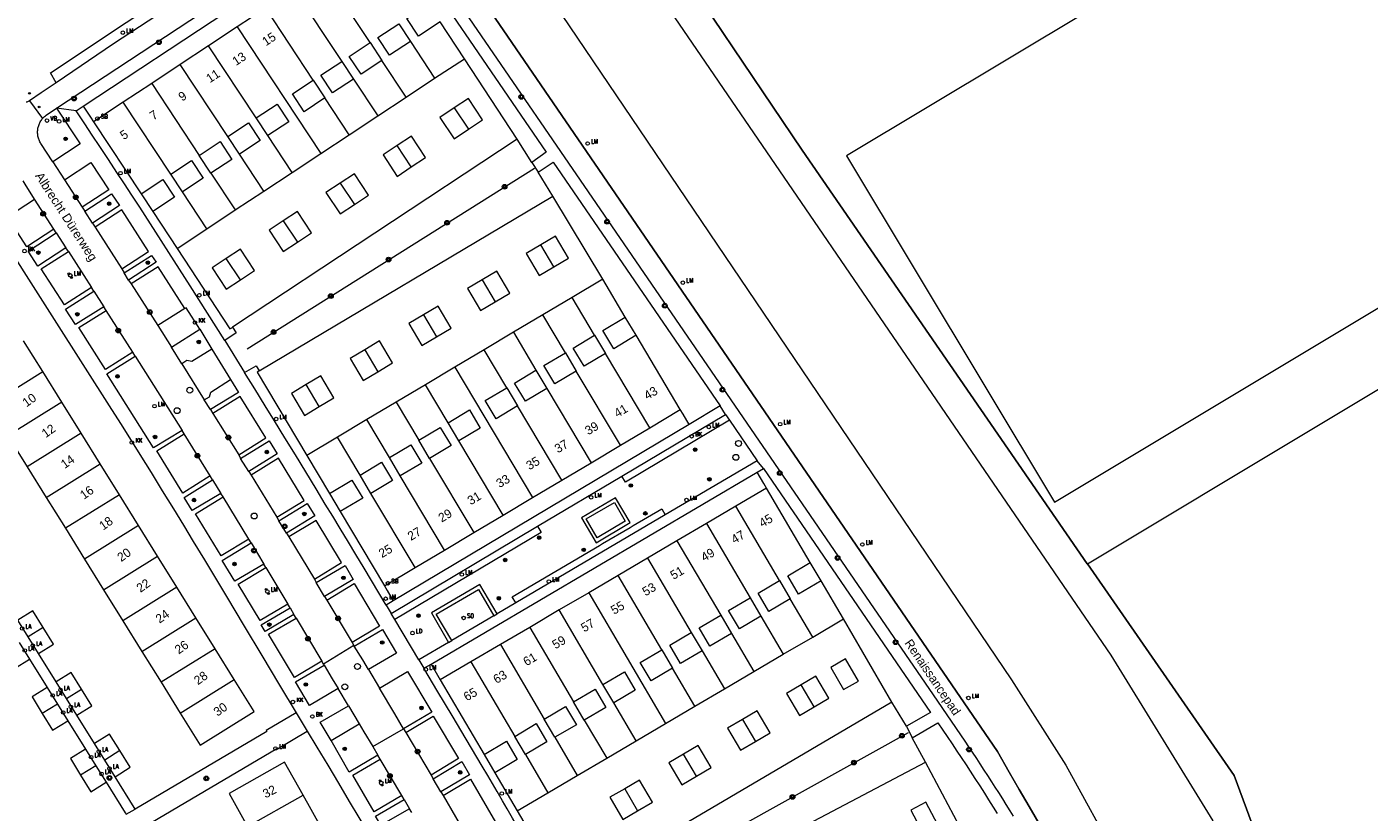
# Model space of a CAD drawing. Header units: metres. Extents: x 138165 to 154469, y 480134 to 494189.
# Tile 635 of 656: x 147086 to 147275, y 487132 to 487242. Entities that reach past the tile are written whole.
import ezdxf

# ---------------------------------------------------------------- set-up
doc = ezdxf.new("R2010")
doc.units = ezdxf.units.M
doc.header["$LTSCALE"] = 0.001
doc.header["$MEASUREMENT"] = 0
for name, color, linetype, lineweight in [('Level 5', 7, 'Continuous', 0), ('TOP-L-terrein schutting raster hek leuning', 7, 'Continuous', 0), ('TOP-L-topo objecten punt', 7, 'Continuous', 0), ('TOP-L-topo objecten vlak', 7, 'Continuous', 0), ('TOP-L-verharding molgoot', 7, 'Continuous', 0), ('TOP-T-topo huisnummering naamgeving', 7, 'Continuous', 0)]:
    doc.layers.add(name, color=color, linetype=linetype, lineweight=lineweight)
doc.styles.add('Style-Arial', font='arial.ttf')
doc.styles.add('Style-INTL_ISO', font='INTL_ISO.shx')
doc.styles.add('Style-STANDARD', font='STANDARD.shx')

# ---------------------------------------------------------------- blocks, each defined once
blk = doc.blocks.new('16')
at = {"layer": 'TOP-L-topo objecten punt', "color": 7, "linetype": 'Continuous', "lineweight": 0}
blk.add_circle((0, 0), 0.025, dxfattribs=at)
at = {"layer": 'TOP-L-topo objecten punt', "color": 7, "linetype": 'Continuous', "lineweight": 0, "style": 'Style-STANDARD'}
blk.add_text('LM', height=0.06, dxfattribs=at).set_placement((0.0483, 0))
blk = doc.blocks.new('24')
at = {"layer": 'TOP-L-topo objecten punt', "color": 7, "linetype": 'Continuous', "lineweight": 0}
for radius in [0.025, 0.0182, 0.0115, 0.005]:
    blk.add_circle((0, 0), radius, dxfattribs=at)
blk = doc.blocks.new('40')
at = {"layer": 'TOP-L-topo objecten punt', "color": 7, "linetype": 'Continuous', "lineweight": 0}
blk.add_circle((0, 0), 0.025, dxfattribs=at)
at = {"layer": 'TOP-L-topo objecten punt', "color": 7, "linetype": 'Continuous', "lineweight": 0, "style": 'Style-STANDARD'}
blk.add_text('LA', height=0.06, dxfattribs=at).set_placement((0.048, 0))
blk = doc.blocks.new('129')
at = {"layer": 'TOP-L-topo objecten punt', "color": 7, "linetype": 'Continuous', "lineweight": 0}
blk.add_circle((0, 0), 0.025, dxfattribs=at)
at = {"layer": 'TOP-L-topo objecten punt', "color": 7, "linetype": 'Continuous', "lineweight": 0, "style": 'Style-STANDARD'}
blk.add_text('SO', height=0.06, dxfattribs=at).set_placement((0.0483, 0))
blk = doc.blocks.new('39')
at = {"layer": 'TOP-L-topo objecten punt', "color": 7, "linetype": 'Continuous', "lineweight": 0}
for p, q in [((0.0175, 0.0175), (-0.0175, 0.0175)), ((-0.0175, 0.0175), (-0.0175, -0.0175)), ((0.0175, 0.0175), (0.0175, -0.0175)), ((0.0175, -0.0175), (-0.0175, -0.0175))]:
    blk.add_line(p, q, dxfattribs=at)
blk.add_circle((0, 0), 0.0332, dxfattribs=at)
blk = doc.blocks.new('*U13')
at = {"layer": 'Level 5', "color": 7, "linetype": 'Continuous', "lineweight": 0}
blk.add_circle((0, 0), 0.0415, dxfattribs=at)
blk = doc.blocks.new('150')
at = {"layer": 'Level 5', "color": 7, "linetype": 'Continuous', "lineweight": 0}
blk.add_blockref('*U13', (0, 0), dxfattribs=at)
blk = doc.blocks.new('121')
at = {"layer": 'TOP-L-topo objecten punt', "color": 7, "linetype": 'Continuous', "lineweight": 0}
blk.add_circle((0, 0), 0.025, dxfattribs=at)
at = {"layer": 'TOP-L-topo objecten punt', "color": 7, "linetype": 'Continuous', "lineweight": 0, "style": 'Style-STANDARD'}
blk.add_text('LD', height=0.06, dxfattribs=at).set_placement((0.0483, 0))
blk = doc.blocks.new('72')
at = {"layer": 'TOP-L-topo objecten punt', "color": 7, "linetype": 'Continuous', "lineweight": 0}
blk.add_circle((0, 0), 0.025, dxfattribs=at)
at = {"layer": 'TOP-L-topo objecten punt', "color": 7, "linetype": 'Continuous', "lineweight": 0, "style": 'Style-STANDARD'}
blk.add_text('BK', height=0.06, dxfattribs=at).set_placement((0.0483, 0))
blk = doc.blocks.new('10')
at = {"layer": 'TOP-L-topo objecten punt', "linetype": 'Continuous', "lineweight": 0}
blk.add_circle((0, 0), 0.0125, dxfattribs=at)
blk = doc.blocks.new('119')
at = {"layer": 'TOP-L-topo objecten punt', "color": 7, "linetype": 'Continuous', "lineweight": 0}
blk.add_circle((0, 0), 0.025, dxfattribs=at)
at = {"layer": 'TOP-L-topo objecten punt', "color": 7, "linetype": 'Continuous', "lineweight": 0, "style": 'Style-STANDARD'}
blk.add_text('KK', height=0.06, dxfattribs=at).set_placement((0.0483, 0))
blk = doc.blocks.new('14')
at = {"layer": 'TOP-L-topo objecten punt', "color": 7, "linetype": 'Continuous', "lineweight": 0}
blk.add_circle((0, 0), 0.025, dxfattribs=at)
at = {"layer": 'TOP-L-topo objecten punt', "color": 7, "linetype": 'Continuous', "lineweight": 0, "style": 'Style-STANDARD'}
blk.add_text('VB', height=0.06, dxfattribs=at).set_placement((0.0483, 0))
blk = doc.blocks.new('175')
at = {"layer": 'TOP-L-topo objecten punt', "color": 7, "linetype": 'Continuous', "lineweight": 0}
blk.add_circle((0, 0), 0.025, dxfattribs=at)
at = {"layer": 'TOP-L-topo objecten punt', "color": 7, "linetype": 'Continuous', "lineweight": 0, "style": 'Style-STANDARD'}
blk.add_text('SB', height=0.06, dxfattribs=at).set_placement((0.0483, 0))

msp = doc.modelspace()

# ---------------------------------------------------------------- linework, layer by layer
at = {"layer": 'TOP-L-terrein schutting raster hek leuning', "flags": 128}
for points in [[(147235.49, 487166.89), (147235.46, 487166.87), (147195.36, 487225.02), (147162, 487274.56), (147307.69, 487362.02), (147327.24, 487329.45)], [(147235.49, 487166.89), (147298.84, 487204.9), (147299.82, 487205.49), (147303.05, 487207.43), (147320.65, 487217.99), (147339.67, 487229.4)], [(147339.67, 487229.4), (147343.45, 487222.11), (147365.18, 487180.2), (147376.74, 487141), (147368.6, 487138.5), (147361.7, 487136.31), (147349.64, 487132.69), (147347.96, 487132.18), (147341.01, 487130.07), (147338.32, 487129.27), (147330.38, 487126.9), (147325.52, 487125.36), (147314.39, 487122.01), (147309.48, 487120.55), (147267.03, 487107.58), (147256.14, 487137.14), (147235.49, 487166.89)]]:
    msp.add_lwpolyline(points, dxfattribs=at)
at = {"layer": 'TOP-L-topo objecten vlak', "flags": 128}
for points in [[(147111.15, 487319.76), (147118.3, 487307.26), (147148.5, 487263.41), (147224.8, 487150.59), (147232.44, 487138.56), (147239.83, 487125.16), (147252.3, 487130.21), (147253.15, 487130.76), (147238.84, 487154.03), (147159.74, 487269.66), (147121.26, 487325.9), (147120.96, 487326.34)], [(147103.08, 487318.05), (147103.37, 487317.59), (147103.2, 487317.46), (147113.06, 487303.06), (147112.81, 487302.91), (147112.12, 487302.45), (147120.2, 487290.52), (147141.69, 487258.97), (147222.84, 487140.49), (147224.51, 487137.59), (147225.91, 487135.17), (147227.3, 487132.76), (147228.97, 487129.86), (147230.64, 487126.95), (147232.02, 487124.53), (147233.69, 487121.63), (147234.52, 487120.16), (147235.2, 487118.97)], [(147309.28, 487288.85), (147280.77, 487271.74), (147201.62, 487224.25), (147230.85, 487175.55), (147338.51, 487240.15), (147326.93, 487259.44), (147326.5, 487259.18), (147322.45, 487265.93), (147322.55, 487266), (147322.5, 487266.08), (147324.45, 487267.26), (147324.38, 487267.38), (147323.61, 487266.92), (147321.71, 487270.07), (147320.86, 487269.56), (147309.28, 487288.85)], [(147162, 487274.56), (147195.36, 487225.02), (147235.46, 487166.87), (147235.49, 487166.89)], [(147090.46, 487234.51), (147089.7, 487235.93), (147132.26, 487264.29)], [(147133.33, 487262.71), (147132.7, 487262.42), (147128.58, 487259.68), (147098.52, 487239.97), (147090.46, 487234.51)], [(147090.51, 487230.93), (147134.86, 487260.15), (147134.95, 487260.2), (147135.04, 487260.25), (147135.06, 487260.26)], [(147094.27, 487231.23), (147134.68, 487257.9)], [(147136.08, 487258.83), (147159.39, 487224.76), (147157.38, 487223.3)], [(147228.97, 487129.86), (147227.3, 487132.76), (147225.91, 487135.17), (147224.51, 487137.59), (147222.84, 487140.49), (147141.69, 487258.97)], [(147139.1, 487257.43), (147213.78, 487148.48), (147218.25, 487141.96), (147218.78, 487141.17), (147219.28, 487140.41), (147219.87, 487139.53), (147220.36, 487138.78), (147220.94, 487137.89), (147221.43, 487137.14), (147222, 487136.25), (147222.49, 487135.48), (147222.98, 487134.72), (147223.54, 487133.83), (147224.02, 487133.06), (147224.57, 487132.16), (147225.05, 487131.39)], [(147134.64, 487240.17), (147127.95, 487250.29)], [(147123.94, 487247.65), (147130.63, 487237.52)], [(147119.94, 487245.01), (147115.93, 487242.36)], [(147126.62, 487234.88), (147119.94, 487245.01)], [(147144.47, 487243.08), (147141.41, 487241.06), (147139.77, 487243.55), (147142.82, 487245.57)], [(147140.29, 487240.32), (147137.35, 487238.39), (147135.71, 487240.88), (147138.64, 487242.81)], [(147138.64, 487242.81), (147140.29, 487240.32)], [(147147.89, 487237.89), (147144.47, 487243.08)], [(147115.93, 487242.36), (147111.92, 487239.72)], [(147115.93, 487242.36), (147127.68, 487224.56)], [(147111.92, 487239.72), (147107.92, 487237.08)], [(147118.61, 487229.59), (147111.92, 487239.72)], [(147136.28, 487237.67), (147133.35, 487235.74), (147131.7, 487238.23), (147134.64, 487240.17)], [(147134.64, 487240.17), (147136.28, 487237.67)], [(147140.29, 487240.32), (147143.7, 487235.14)], [(147132.27, 487235.03), (147129.34, 487233.1), (147127.7, 487235.59), (147130.63, 487237.52)], [(147130.63, 487237.52), (147132.27, 487235.03)], [(147139.7, 487232.49), (147136.28, 487237.67)], [(147143.7, 487235.14), (147147.89, 487237.89)], [(147155.32, 487226.59), (147147.89, 487237.89)], [(147107.92, 487237.08), (147103.91, 487234.43)], [(147114.6, 487226.95), (147107.92, 487237.08)], [(147090.46, 487234.51), (147088.36, 487233.09), (147086.72, 487231.97)], [(147103.91, 487234.43), (147099.91, 487231.79)], [(147103.91, 487234.43), (147110.6, 487224.3)], [(147128.27, 487232.39), (147125.33, 487230.45), (147123.69, 487232.95), (147126.62, 487234.88)], [(147126.62, 487234.88), (147128.27, 487232.39)], [(147132.27, 487235.03), (147135.69, 487229.85)], [(147139.7, 487232.49), (147143.7, 487235.14)], [(147086.72, 487231.97), (147086.63, 487231.92), (147086.55, 487231.88), (147086.46, 487231.84), (147086.36, 487231.8), (147086.28, 487231.77)], [(147086.72, 487231.97), (147088.57, 487229.49)], [(147099.91, 487231.79), (147095.73, 487229.03)], [(147106.59, 487221.66), (147099.91, 487231.79)], [(147118.61, 487229.59), (147121.54, 487231.53), (147123.18, 487229.03), (147120.25, 487227.1)], [(147131.69, 487227.2), (147128.27, 487232.39)], [(147135.69, 487229.85), (147139.7, 487232.49)], [(147148.44, 487227.97), (147150.44, 487229.29), (147148.46, 487232.29), (147146.45, 487230.97)], [(147088.57, 487229.49), (147088.66, 487229.59), (147088.76, 487229.69), (147088.86, 487229.79), (147088.97, 487229.88), (147089.09, 487229.97), (147090.51, 487230.93)], [(147090.51, 487230.93), (147093.87, 487225.93), (147090.01, 487223.4)], [(147093.27, 487230.57), (147090.51, 487230.93)], [(147093.27, 487230.57), (147094.27, 487231.23)], [(147114.19, 487198.26), (147109.33, 487205.96), (147102.22, 487217.04), (147101.13, 487218.71), (147100.08, 487220.31), (147099.03, 487221.91), (147097.83, 487223.74), (147096.62, 487225.57), (147095.55, 487227.16), (147094.49, 487228.75), (147093.27, 487230.57)], [(147094.27, 487231.23), (147095.3, 487229.68), (147095.73, 487229.03)], [(147120.25, 487227.1), (147118.61, 487229.59)], [(147131.69, 487227.2), (147135.69, 487229.85)], [(147146.45, 487230.97), (147144.45, 487229.65), (147146.43, 487226.64), (147148.44, 487227.97)], [(147146.45, 487230.97), (147148.44, 487227.97)], [(147090.01, 487223.4), (147088.34, 487225.96), (147088.27, 487226.08), (147088.2, 487226.2), (147088.14, 487226.33), (147088.08, 487226.47), (147088.03, 487226.6), (147087.99, 487226.73), (147087.95, 487226.86), (147087.92, 487227), (147087.89, 487227.15), (147087.88, 487227.29), (147087.87, 487227.43), (147087.86, 487227.56), (147087.87, 487227.7), (147087.88, 487227.84), (147087.89, 487227.98), (147087.92, 487228.11), (147087.95, 487228.25), (147087.98, 487228.39), (147088.02, 487228.52), (147088.07, 487228.65), (147088.12, 487228.78), (147088.18, 487228.9), (147088.25, 487229.02), (147088.33, 487229.16), (147088.4, 487229.27), (147088.48, 487229.38), (147088.57, 487229.49)], [(147095.73, 487229.03), (147102.41, 487218.9)], [(147114.6, 487226.95), (147117.53, 487228.88), (147119.18, 487226.39), (147116.25, 487224.46)], [(147110.6, 487224.3), (147113.53, 487226.24), (147115.17, 487223.75), (147112.24, 487221.81)], [(147116.25, 487224.46), (147114.6, 487226.95)], [(147155.32, 487226.59), (147115.28, 487200.15)], [(147123.67, 487221.92), (147120.25, 487227.1)], [(147127.68, 487224.56), (147131.69, 487227.2)], [(147140.42, 487222.68), (147142.43, 487224), (147140.44, 487227.01), (147138.44, 487225.68)], [(147157.38, 487223.3), (147155.32, 487226.59)], [(147112.24, 487221.81), (147110.6, 487224.3)], [(147119.67, 487219.27), (147116.25, 487224.46)], [(147123.67, 487221.92), (147127.68, 487224.56)], [(147138.44, 487225.68), (147136.44, 487224.36), (147138.42, 487221.36), (147140.42, 487222.68)], [(147140.42, 487222.68), (147138.44, 487225.68)], [(147090.01, 487223.4), (147091.64, 487220.87)], [(147091.64, 487220.87), (147095.33, 487223.29), (147097.88, 487219.46), (147094.12, 487217.02)], [(147106.59, 487221.66), (147109.52, 487223.59), (147111.16, 487221.1), (147108.23, 487219.17)], [(147157.38, 487223.3), (147158.24, 487221.93)], [(147158.24, 487221.93), (147160.35, 487223.36), (147183.87, 487189.11)], [(147087.42, 487218.15), (147086.12, 487220.24), (147085.82, 487220.73)], [(147091.64, 487220.87), (147094.12, 487217.02)], [(147102.41, 487218.9), (147105.46, 487220.92), (147107.11, 487218.43), (147104.05, 487216.41)], [(147108.23, 487219.17), (147106.59, 487221.66)], [(147112.24, 487221.81), (147115.66, 487216.63)], [(147119.67, 487219.27), (147123.67, 487221.92)], [(147130.43, 487220.4), (147128.42, 487219.07), (147130.41, 487216.07), (147132.41, 487217.39)], [(147132.41, 487217.39), (147134.41, 487218.71), (147132.43, 487221.72), (147130.43, 487220.4)], [(147130.43, 487220.4), (147132.41, 487217.39)], [(147160.32, 487218.59), (147158.24, 487221.93)], [(147094.49, 487216.45), (147098.24, 487218.88), (147099.39, 487217.26), (147095.57, 487214.76)], [(147102.41, 487218.9), (147104.05, 487216.41)], [(147111.65, 487213.99), (147108.23, 487219.17)], [(147115.66, 487216.63), (147119.67, 487219.27)], [(147119, 487194.01), (147160.32, 487218.59)], [(147167.33, 487206.91), (147160.32, 487218.59)], [(147090.14, 487213.93), (147086.35, 487211.43), (147083.64, 487215.67), (147087.42, 487218.15)], [(147090.14, 487213.93), (147087.42, 487218.15)], [(147094.12, 487217.02), (147094.49, 487216.45)], [(147095.57, 487214.76), (147094.49, 487216.45)], [(147099.69, 487208.34), (147103.47, 487210.79), (147099.7, 487216.63), (147095.94, 487214.19)], [(147104.05, 487216.41), (147107.47, 487211.23)], [(147111.65, 487213.99), (147115.66, 487216.63)], [(147124.4, 487212.1), (147126.4, 487213.42), (147124.42, 487216.43), (147122.42, 487215.11)], [(147081.04, 487215.53), (147090.21, 487201.25), (147098.27, 487188.59), (147099.6, 487186.49), (147100.92, 487184.38), (147102.24, 487182.27), (147103.82, 487179.73), (147105.4, 487177.16), (147106.97, 487174.59), (147108.37, 487172.31), (147109.76, 487170.02), (147111.32, 487167.44), (147112.87, 487164.86), (147114.42, 487162.27), (147116.92, 487158.12), (147119.41, 487153.97), (147121.9, 487149.82), (147124.24, 487145.91)], [(147095.57, 487214.76), (147095.94, 487214.19)], [(147122.42, 487215.11), (147120.41, 487213.79), (147122.39, 487210.78), (147124.4, 487212.1)], [(147122.42, 487215.11), (147124.4, 487212.1)], [(147091.86, 487211.3), (147087.89, 487208.73), (147086.52, 487210.84), (147090.48, 487213.42)], [(147090.48, 487213.42), (147090.14, 487213.93)], [(147090.48, 487213.42), (147091.86, 487211.3)], [(147095.94, 487214.19), (147099.69, 487208.34)], [(147107.47, 487211.23), (147111.65, 487213.99)], [(147160.47, 487208.63), (147162.53, 487209.86), (147160.69, 487212.95), (147158.63, 487211.72)], [(147095.43, 487205.75), (147091.63, 487203.29), (147088.37, 487208.36), (147092.19, 487210.81)], [(147092.19, 487210.81), (147091.86, 487211.3)], [(147092.19, 487210.81), (147095.43, 487205.75)], [(147107.47, 487211.23), (147114.92, 487199.91), (147115.18, 487200.07), (147115.28, 487200.15)], [(147116.39, 487206.82), (147118.39, 487208.14), (147116.41, 487211.14), (147114.4, 487209.82)], [(147158.63, 487211.72), (147156.56, 487210.49), (147158.41, 487207.4), (147160.47, 487208.63)], [(147160.47, 487208.63), (147158.63, 487211.72)], [(147100.04, 487207.79), (147103.9, 487210.25), (147104.53, 487209.27), (147100.67, 487206.78)], [(147114.4, 487209.82), (147112.4, 487208.5), (147114.38, 487205.49), (147116.39, 487206.82)], [(147116.39, 487206.82), (147114.4, 487209.82)], [(147099.69, 487208.34), (147100.04, 487207.79)], [(147100.67, 487206.78), (147100.04, 487207.79)], [(147108.56, 487202.78), (147104.81, 487208.65), (147101.03, 487206.23)], [(147152.22, 487203.72), (147154.28, 487204.95), (147152.44, 487208.04), (147150.38, 487206.81)], [(147097.19, 487203.03), (147093.18, 487200.52), (147091.8, 487202.7), (147095.78, 487205.22)], [(147095.78, 487205.22), (147095.43, 487205.75)], [(147095.78, 487205.22), (147097.19, 487203.03)], [(147100.67, 487206.78), (147101.03, 487206.23)], [(147101.03, 487206.23), (147104.79, 487200.38)], [(147150.38, 487206.81), (147148.32, 487205.58), (147150.16, 487202.49), (147152.22, 487203.72)], [(147150.38, 487206.81), (147152.22, 487203.72)], [(147167.33, 487206.91), (147163.02, 487204.34)], [(147170.5, 487201.57), (147167.33, 487206.91)], [(147163.02, 487204.34), (147158.9, 487201.89)], [(147166.2, 487199.01), (147163.02, 487204.34)], [(147235.49, 487166.89), (147298.84, 487204.9)], [(147101.24, 487196.62), (147097.41, 487194.22), (147093.66, 487200.09), (147097.51, 487202.51)], [(147097.51, 487202.51), (147097.19, 487203.03)], [(147101.24, 487196.62), (147097.51, 487202.51)], [(147108.56, 487202.78), (147104.79, 487200.38)], [(147110.67, 487199.85), (147108.76, 487202.89), (147108.56, 487202.78)], [(147142.13, 487201.9), (147140.07, 487200.67), (147141.91, 487197.58), (147143.97, 487198.8)], [(147143.97, 487198.8), (147146.04, 487200.03), (147144.19, 487203.12), (147142.13, 487201.9)], [(147142.13, 487201.9), (147143.97, 487198.8)], [(147158.9, 487201.89), (147154.77, 487199.43)], [(147162.08, 487196.55), (147158.9, 487201.89)], [(147172.03, 487199.01), (147168.89, 487197.13), (147167.36, 487199.7), (147170.5, 487201.57)], [(147172.03, 487199.01), (147170.5, 487201.57)], [(147104.79, 487200.38), (147106.68, 487197.33)], [(147106.68, 487197.33), (147110.67, 487199.85)], [(147110.67, 487199.85), (147112.39, 487197.08)], [(147115.28, 487200.15), (147115.79, 487199.34), (147114.19, 487198.26)], [(147154.77, 487199.43), (147150.65, 487196.97)], [(147154.77, 487199.43), (147157.95, 487194.09)], [(147088.59, 487193.92), (147085.9, 487198.25)], [(147114.19, 487198.26), (147116.96, 487193.76)], [(147135.73, 487193.89), (147137.79, 487195.12), (147135.95, 487198.21), (147133.88, 487196.98)], [(147167.73, 487196.44), (147164.71, 487194.65), (147163.18, 487197.21), (147166.2, 487199.01)], [(147166.2, 487199.01), (147167.73, 487196.44)], [(147178.24, 487188.58), (147172.03, 487199.01)], [(147108.19, 487185.63), (147104.15, 487183.18), (147097.58, 487193.6), (147101.58, 487196.09)], [(147101.58, 487196.09), (147101.24, 487196.62)], [(147101.58, 487196.09), (147108.19, 487185.63)], [(147108.17, 487195), (147106.68, 487197.33)], [(147112.39, 487197.08), (147109.55, 487195.31), (147108.85, 487195.46), (147108.17, 487195)], [(147112.39, 487197.08), (147115, 487192.78)], [(147133.88, 487196.98), (147131.82, 487195.76), (147133.66, 487192.66), (147135.73, 487193.89)], [(147133.88, 487196.98), (147135.73, 487193.89)], [(147150.65, 487196.97), (147146.53, 487194.52)], [(147153.83, 487191.64), (147150.65, 487196.97)], [(147163.6, 487193.99), (147160.59, 487192.19), (147159.06, 487194.76), (147162.08, 487196.55)], [(147162.08, 487196.55), (147163.6, 487193.99)], [(147173.94, 487186.02), (147167.73, 487196.44)], [(147080.99, 487189.2), (147088.59, 487193.92)], [(147091.29, 487189.59), (147088.59, 487193.92)], [(147108.17, 487195), (147111.3, 487189.95)], [(147116.96, 487193.76), (147118.58, 487194.73), (147119, 487194.01)], [(147136.86, 487161.07), (147135.84, 487162.8), (147134.82, 487164.53), (147133.79, 487166.26), (147132.63, 487168.2), (147131.59, 487169.92), (147130.41, 487171.86), (147129.37, 487173.57), (147128.31, 487175.29), (147127.04, 487177.4), (147125.58, 487179.8), (147124.11, 487182.2), (147122.64, 487184.59), (147121.17, 487186.98), (147119.88, 487189.08), (147118.4, 487191.46), (147116.96, 487193.76)], [(147119, 487194.01), (147118.74, 487193.84), (147125.73, 487182.13)], [(147146.53, 487194.52), (147142.4, 487192.06)], [(147146.53, 487194.52), (147157.44, 487176.19)], [(147159.48, 487191.53), (147156.46, 487189.73), (147154.94, 487192.3), (147157.95, 487194.09)], [(147157.95, 487194.09), (147159.48, 487191.53)], [(147169.82, 487183.56), (147163.6, 487193.99)], [(147111.3, 487189.95), (147112.05, 487190.35), (147112.22, 487191.02), (147115, 487192.78)], [(147115, 487192.78), (147116.12, 487190.99), (147112.18, 487188.56)], [(147125.64, 487192.07), (147123.57, 487190.84), (147125.42, 487187.75), (147127.48, 487188.98)], [(147127.48, 487188.98), (147129.54, 487190.21), (147127.7, 487193.3), (147125.64, 487192.07)], [(147127.48, 487188.98), (147125.64, 487192.07)], [(147142.4, 487192.06), (147138.28, 487189.6)], [(147145.58, 487186.72), (147142.4, 487192.06)], [(147112.18, 487188.56), (147111.3, 487189.95)], [(147116.15, 487182.21), (147119.95, 487184.59), (147116.37, 487190.42), (147112.52, 487188.03)], [(147155.36, 487189.07), (147152.34, 487187.28), (147150.81, 487189.84), (147153.83, 487191.64)], [(147153.83, 487191.64), (147155.36, 487189.07)], [(147159.48, 487191.53), (147165.69, 487181.1)], [(147091.29, 487189.59), (147083.69, 487184.87)], [(147093.98, 487185.26), (147091.29, 487189.59)], [(147112.18, 487188.56), (147112.52, 487188.03)], [(147138.28, 487189.6), (147134.16, 487187.15)], [(147138.28, 487189.6), (147141.46, 487184.27)], [(147145.58, 487186.72), (147148.6, 487188.52), (147150.12, 487185.96), (147147.11, 487184.16)], [(147161.57, 487178.65), (147155.36, 487189.07)], [(147173.94, 487186.02), (147178.24, 487188.58)], [(147179.47, 487186.49), (147178.64, 487187.91), (147178.24, 487188.58)], [(147183.87, 487189.11), (147179.47, 487186.49)], [(147184.58, 487187.89), (147183.87, 487189.11)], [(147112.52, 487188.03), (147116.15, 487182.21)], [(147134.16, 487187.15), (147130.03, 487184.69)], [(147137.33, 487181.81), (147134.16, 487187.15)], [(147179.47, 487186.49), (147137.87, 487161.68)], [(147147.11, 487184.16), (147145.58, 487186.72)], [(147170.04, 487179.22), (147184.58, 487187.89)], [(147185.15, 487187.06), (147170.55, 487178.36), (147170.04, 487179.22)], [(147184.58, 487187.89), (147185.15, 487187.06)], [(147185.15, 487187.06), (147189.05, 487181.34)], [(147083.69, 487184.87), (147086.38, 487180.53)], [(147093.98, 487185.26), (147086.38, 487180.53)], [(147096.67, 487180.93), (147093.98, 487185.26)], [(147112.14, 487179.23), (147108.29, 487176.82), (147104.65, 487182.77), (147108.49, 487185.16)], [(147108.49, 487185.16), (147108.19, 487185.63)], [(147112.14, 487179.23), (147108.49, 487185.16)], [(147130.03, 487184.69), (147125.73, 487182.13)], [(147133.21, 487179.35), (147130.03, 487184.69)], [(147141.46, 487184.27), (147144.47, 487186.07), (147146, 487183.5), (147142.98, 487181.7)], [(147169.82, 487183.56), (147173.94, 487186.02)], [(147116.38, 487181.7), (147120.42, 487184.17), (147121.55, 487182.36), (147117.57, 487179.86)], [(147137.33, 487181.81), (147140.35, 487183.61), (147141.88, 487181.04), (147138.86, 487179.25)], [(147142.98, 487181.7), (147141.46, 487184.27)], [(147153.32, 487173.73), (147147.11, 487184.16)], [(147165.69, 487181.1), (147169.82, 487183.56)], [(147086.38, 487180.53), (147089.07, 487176.21)], [(147089.07, 487176.21), (147096.67, 487180.93)], [(147099.37, 487176.6), (147096.67, 487180.93)], [(147116.15, 487182.21), (147116.38, 487181.7)], [(147117.57, 487179.86), (147116.38, 487181.7)], [(147121.52, 487173.44), (147125.33, 487175.8), (147121.72, 487181.73), (147117.91, 487179.36)], [(147125.73, 487182.13), (147128.91, 487176.79)], [(147133.21, 487179.35), (147136.23, 487181.15), (147137.75, 487178.59), (147134.74, 487176.79)], [(147138.86, 487179.25), (147137.33, 487181.81)], [(147142.98, 487181.7), (147149.2, 487171.28)], [(147161.57, 487178.65), (147165.69, 487181.1)], [(147189.05, 487181.34), (147176.13, 487173.75)], [(147189.95, 487180.27), (147189.05, 487181.34)], [(147113.63, 487176.77), (147109.58, 487174.36), (147108.46, 487176.21), (147112.46, 487178.7)], [(147112.46, 487178.7), (147112.14, 487179.23)], [(147112.46, 487178.7), (147113.63, 487176.77)], [(147117.57, 487179.86), (147117.91, 487179.36)], [(147117.91, 487179.36), (147121.52, 487173.44)], [(147128.91, 487176.79), (147132.05, 487178.66), (147133.58, 487176.1), (147130.43, 487174.23)], [(147134.74, 487176.79), (147133.21, 487179.35)], [(147145.07, 487168.82), (147138.86, 487179.25)], [(147143.19, 487152.75), (147189.04, 487179.75)], [(147157.44, 487176.19), (147161.57, 487178.65)], [(147158.17, 487172.16), (147170.04, 487179.22)], [(147189.04, 487179.75), (147189.95, 487180.27)], [(147190.37, 487177.52), (147189.97, 487178.19), (147189.04, 487179.75)], [(147189.95, 487180.27), (147190.55, 487179.37), (147213.43, 487145.98), (147210.03, 487144.04)], [(147113.95, 487176.29), (147113.63, 487176.77)], [(147128.91, 487176.79), (147130.43, 487174.23)], [(147140.95, 487166.37), (147134.74, 487176.79)], [(147190.37, 487177.52), (147186.05, 487174.98)], [(147196.52, 487167.06), (147190.37, 487177.52)], [(147089.07, 487176.21), (147091.77, 487171.87)], [(147099.37, 487176.6), (147091.77, 487171.87)], [(147102.06, 487172.27), (147099.37, 487176.6)], [(147117.57, 487170.34), (147113.68, 487167.99), (147110.05, 487173.93), (147113.95, 487176.29)], [(147117.57, 487170.34), (147113.95, 487176.29)], [(147121.81, 487172.91), (147125.79, 487175.37), (147126.85, 487173.61), (147122.86, 487171.2)], [(147153.32, 487173.73), (147157.44, 487176.19)], [(147166.4, 487169.85), (147171.19, 487172.71), (147169.14, 487176.17), (147164.33, 487173.34), (147166.4, 487169.85)], [(147166.57, 487170.55), (147164.99, 487173.2), (147169, 487175.49), (147170.51, 487172.86), (147166.57, 487170.55)], [(147186.05, 487174.98), (147181.91, 487172.55)], [(147192.2, 487164.52), (147186.05, 487174.98)], [(147121.52, 487173.44), (147121.81, 487172.91)], [(147126.79, 487164.72), (147130.62, 487167.05), (147127.03, 487172.99), (147123.18, 487170.68)], [(147130.43, 487174.23), (147136.64, 487163.8)], [(147149.2, 487171.28), (147153.32, 487173.73)], [(147155.1, 487161.39), (147154.6, 487162.25), (147166.89, 487169.47), (147167.32, 487169.73), (147171.19, 487172.01), (147171.62, 487172.26), (147175.63, 487174.61), (147176.13, 487173.75)], [(147176.13, 487173.75), (147155.1, 487161.39)], [(147091.77, 487171.87), (147094.46, 487167.54)], [(147102.06, 487172.27), (147094.46, 487167.54)], [(147104.75, 487167.94), (147102.06, 487172.27)], [(147122.86, 487171.2), (147121.81, 487172.91)], [(147122.86, 487171.2), (147123.18, 487170.68)], [(147137.59, 487159.9), (147158.17, 487172.16)], [(147158.17, 487172.16), (147158.68, 487171.3), (147138.1, 487159.04)], [(147145.07, 487168.82), (147149.2, 487171.28)], [(147181.91, 487172.55), (147177.77, 487170.11)], [(147181.91, 487172.55), (147188.06, 487162.09)], [(147119.68, 487166.85), (147115.62, 487164.42), (147113.84, 487167.37), (147117.88, 487169.81)], [(147117.88, 487169.81), (147117.57, 487170.34)], [(147117.88, 487169.81), (147119.68, 487166.85)], [(147123.18, 487170.68), (147126.79, 487164.72)], [(147177.77, 487170.11), (147173.63, 487167.68)], [(147177.77, 487170.11), (147183.92, 487159.65)], [(147094.46, 487167.54), (147097.15, 487163.21)], [(147097.15, 487163.21), (147104.75, 487167.94)], [(147107.45, 487163.61), (147104.75, 487167.94)], [(147140.95, 487166.37), (147145.07, 487168.82)], [(147173.63, 487167.68), (147169.5, 487165.25)], [(147173.63, 487167.68), (147179.78, 487157.22)], [(147123.06, 487161.23), (147119.16, 487158.89), (147116.07, 487164.01), (147119.98, 487166.34)], [(147119.98, 487166.34), (147119.68, 487166.85)], [(147119.98, 487166.34), (147123.06, 487161.23)], [(147127.06, 487164.24), (147131.1, 487166.65), (147132.24, 487164.69), (147128.23, 487162.3)], [(147136.64, 487163.8), (147140.95, 487166.37)], [(147198.03, 487164.48), (147194.87, 487162.63), (147193.36, 487165.2), (147196.52, 487167.06)], [(147198.03, 487164.48), (147196.52, 487167.06)], [(147235.49, 487166.89), (147256.14, 487137.14), (147267.03, 487107.58)], [(147107.45, 487163.61), (147099.85, 487158.88)], [(147110.14, 487159.28), (147107.45, 487163.61)], [(147126.79, 487164.72), (147127.06, 487164.24)], [(147128.23, 487162.3), (147127.06, 487164.24)], [(147128.56, 487161.79), (147132.36, 487164.1), (147135.96, 487158.13), (147132.09, 487155.82)], [(147136.64, 487163.8), (147137.04, 487163.13), (147137.87, 487161.68)], [(147152.47, 487159.84), (147150.05, 487163.97), (147143.24, 487159.97), (147145.67, 487155.84)], [(147169.5, 487165.25), (147165.36, 487162.82)], [(147175.64, 487154.79), (147169.5, 487165.25)], [(147193.71, 487161.95), (147190.68, 487160.17), (147189.17, 487162.74), (147192.2, 487164.52)], [(147192.2, 487164.52), (147193.71, 487161.95)], [(147201.18, 487159.13), (147198.03, 487164.48)], [(147097.15, 487163.21), (147099.85, 487158.88)], [(147128.23, 487162.3), (147128.56, 487161.79)], [(147128.56, 487161.79), (147132.09, 487155.82)], [(147137.87, 487161.68), (147136.86, 487161.07)], [(147146.1, 487156.09), (147143.92, 487159.79), (147149.87, 487163.29), (147152.04, 487159.59)], [(147165.36, 487162.82), (147161.22, 487160.39)], [(147165.36, 487162.82), (147176.17, 487144.43)], [(147189.57, 487159.51), (147186.55, 487157.73), (147185.03, 487160.31), (147188.06, 487162.09)], [(147188.06, 487162.09), (147189.57, 487159.51)], [(147196.86, 487156.59), (147193.71, 487161.95)], [(147088.66, 487157.93), (147087.21, 487160.27), (147085.09, 487158.95)], [(147123.92, 487159.74), (147119.88, 487157.36), (147119.32, 487158.28), (147123.36, 487160.68)], [(147123.36, 487160.68), (147123.06, 487161.23)], [(147123.36, 487160.68), (147123.92, 487159.74)], [(147124.21, 487159.23), (147123.92, 487159.74)], [(147136.86, 487161.07), (147137.59, 487159.9)], [(147138.1, 487159.04), (147137.59, 487159.9)], [(147152.04, 487159.59), (147152.47, 487159.84)], [(147155.1, 487161.39), (147152.47, 487159.84)], [(147161.22, 487160.39), (147157.08, 487157.95)], [(147167.37, 487149.92), (147161.22, 487160.39)], [(147086.54, 487156.61), (147085.09, 487158.95)], [(147088.66, 487157.93), (147086.54, 487156.61)], [(147087.99, 487154.28), (147090.11, 487155.6), (147088.66, 487157.93)], [(147099.85, 487158.88), (147102.54, 487154.55)], [(147102.54, 487154.55), (147110.14, 487159.28)], [(147112.83, 487154.95), (147110.14, 487159.28)], [(147127.85, 487153.17), (147123.97, 487150.88), (147120.34, 487156.98), (147124.21, 487159.23)], [(147124.21, 487159.23), (147127.85, 487153.17)], [(147141.47, 487153.38), (147138.1, 487159.04)], [(147152.04, 487159.59), (147146.1, 487156.09)], [(147157.08, 487157.95), (147152.94, 487155.52)], [(147157.08, 487157.95), (147163.23, 487147.49)], [(147185.43, 487157.08), (147182.41, 487155.3), (147180.89, 487157.87), (147183.92, 487159.65)], [(147183.92, 487159.65), (147185.43, 487157.08)], [(147189.57, 487159.51), (147192.72, 487154.16)], [(147196.86, 487156.59), (147201.18, 487159.13)], [(147208, 487147.44), (147201.18, 487159.13)], [(147087.99, 487154.28), (147086.54, 487156.61)], [(147132.4, 487155.32), (147136.35, 487157.65), (147138.34, 487154.33), (147134.39, 487152.01)], [(147145.67, 487155.84), (147146.1, 487156.09)], [(147181.3, 487154.65), (147178.27, 487152.87), (147176.76, 487155.44), (147179.78, 487157.22)], [(147179.78, 487157.22), (147181.3, 487154.65)], [(147185.43, 487157.08), (147188.58, 487151.73)], [(147192.72, 487154.16), (147196.86, 487156.59)], [(147083.14, 487154.5), (147084.6, 487152.16), (147086.72, 487153.48)], [(147085.27, 487155.82), (147086.72, 487153.48)], [(147090.47, 487150.28), (147087.99, 487154.28)], [(147102.54, 487154.55), (147105.23, 487150.22)], [(147112.83, 487154.95), (147105.23, 487150.22)], [(147115.53, 487150.62), (147112.83, 487154.95)], [(147132.34, 487155.4), (147128.09, 487152.79)], [(147132.09, 487155.82), (147132.34, 487155.4)], [(147132.34, 487155.4), (147132.4, 487155.32)], [(147134.39, 487152.01), (147133.59, 487153.37), (147132.4, 487155.32)], [(147145.67, 487155.84), (147141.47, 487153.38)], [(147152.94, 487155.52), (147148.81, 487153.09)], [(147152.94, 487155.52), (147159.09, 487145.06)], [(147177.16, 487152.22), (147174.13, 487150.44), (147172.62, 487153.01), (147175.64, 487154.79)], [(147175.64, 487154.79), (147177.16, 487152.22)], [(147181.3, 487154.65), (147184.44, 487149.29)], [(147188.58, 487151.73), (147192.72, 487154.16)], [(147086.72, 487153.48), (147089.2, 487149.49)], [(147130.11, 487149.35), (147126.11, 487146.98), (147124.12, 487150.27), (147128.18, 487152.62)], [(147128.09, 487152.79), (147127.85, 487153.17)], [(147128.18, 487152.62), (147128.09, 487152.79)], [(147128.18, 487152.62), (147129.3, 487150.7), (147130.11, 487149.35)], [(147141.47, 487153.38), (147142.18, 487152.19)], [(147142.18, 487152.19), (147143.19, 487152.75)], [(147161.36, 487118.95), (147160.74, 487120.1), (147160.12, 487121.25), (147159.39, 487122.58), (147158.76, 487123.72), (147158.14, 487124.87), (147157.4, 487126.2), (147156.77, 487127.33), (147156.02, 487128.66), (147155.28, 487129.98), (147154.64, 487131.11), (147153.89, 487132.43), (147153.24, 487133.57), (147152.48, 487134.88), (147151.83, 487136.01), (147151.17, 487137.13), (147150.4, 487138.45), (147148.13, 487142.23), (147146.15, 487145.55), (147144.16, 487148.87), (147142.18, 487152.19)], [(147143.19, 487152.75), (147144.09, 487151.22), (147144.49, 487150.55)], [(147148.81, 487153.09), (147144.49, 487150.55)], [(147148.81, 487153.09), (147154.96, 487142.62)], [(147180.3, 487146.86), (147177.16, 487152.22)], [(147203.28, 487150.4), (147201.45, 487153.51), (147199.39, 487152.29), (147201.21, 487149.19), (147203.28, 487150.4)], [(147094.05, 487149.27), (147092.6, 487151.6), (147090.47, 487150.28)], [(147107.93, 487145.89), (147110.73, 487141.38), (147118.33, 487146.11), (147115.53, 487150.62)], [(147107.93, 487145.89), (147115.53, 487150.62)], [(147134.39, 487152.01), (147135.94, 487149.4)], [(147135.94, 487149.4), (147139.89, 487151.76), (147143.3, 487146.04), (147139.32, 487143.69)], [(147144.49, 487150.55), (147150.64, 487140.09)], [(147167.37, 487149.92), (147170.4, 487151.7), (147171.91, 487149.13), (147168.88, 487147.35)], [(147184.44, 487149.29), (147188.58, 487151.73)], [(147197.07, 487146.75), (147199.14, 487147.97), (147197.32, 487151.07), (147195.25, 487149.86)], [(147089.2, 487149.49), (147087.08, 487148.17), (147088.53, 487145.84)], [(147089.2, 487149.49), (147090.65, 487147.16)], [(147091.93, 487147.95), (147090.47, 487150.28)], [(147091.93, 487147.95), (147094.05, 487149.27)], [(147093.38, 487145.61), (147095.5, 487146.93), (147094.05, 487149.27)], [(147105.23, 487150.22), (147107.93, 487145.89)], [(147131.57, 487146.93), (147130.11, 487149.35)], [(147139.32, 487143.69), (147138.09, 487145.8), (147135.94, 487149.4)], [(147163.23, 487147.49), (147166.26, 487149.27), (147167.77, 487146.7), (147164.74, 487144.92)], [(147168.88, 487147.35), (147167.37, 487149.92)], [(147180.3, 487146.86), (147184.44, 487149.29)], [(147195.25, 487149.86), (147193.18, 487148.64), (147195, 487145.54), (147197.07, 487146.75)], [(147197.07, 487146.75), (147195.25, 487149.86)], [(147090.65, 487147.16), (147088.53, 487145.84)], [(147090.65, 487147.16), (147092.11, 487144.82)], [(147093.38, 487145.61), (147091.93, 487147.95)], [(147129.14, 487142.03), (147127.6, 487144.61), (147131.57, 487146.93)], [(147131.57, 487146.93), (147133.09, 487144.38)], [(147159.09, 487145.06), (147162.12, 487146.84), (147163.63, 487144.26), (147160.61, 487142.49)], [(147208, 487147.44), (147162.43, 487120.64), (147162.13, 487120.51)], [(147164.74, 487144.92), (147163.23, 487147.49)], [(147172.03, 487142), (147168.88, 487147.35)], [(147176.17, 487144.43), (147180.3, 487146.86)], [(147210.03, 487144.04), (147208, 487147.44)], [(147088.53, 487145.84), (147089.98, 487143.5), (147092.11, 487144.82)], [(147092.11, 487144.82), (147094.59, 487140.83)], [(147095.86, 487141.62), (147093.38, 487145.61)], [(147124.24, 487145.91), (147120.03, 487143.43), (147120.08, 487143.32), (147101.6, 487132.39)], [(147124.24, 487145.91), (147125.79, 487143.35)], [(147139.63, 487143.15), (147143.5, 487145.47), (147147.06, 487139.49), (147143.2, 487137.18)], [(147160.61, 487142.49), (147159.09, 487145.06)], [(147164.74, 487144.92), (147167.89, 487139.56)], [(147186.97, 487144.99), (147184.9, 487143.78), (147186.73, 487140.67), (147188.8, 487141.89)], [(147188.8, 487141.89), (147190.87, 487143.1), (147189.04, 487146.21), (147186.97, 487144.99)], [(147186.97, 487144.99), (147188.8, 487141.89)], [(147099.44, 487140.61), (147097.98, 487142.94), (147095.86, 487141.62)], [(147102.99, 487129.99), (147121.52, 487140.93), (147121.58, 487140.86), (147125.79, 487143.35)], [(147125.79, 487143.35), (147127.15, 487141.09), (147128.67, 487138.56), (147130.19, 487136.02), (147131.7, 487133.48), (147133.04, 487131.22), (147134.53, 487128.67), (147136.03, 487126.12), (147137.38, 487123.8), (147142.52, 487114.72), (147148.15, 487104.8), (147149.42, 487102.53), (147150.82, 487099.99), (147152.07, 487097.71), (147153.46, 487095.17), (147154.84, 487092.63), (147156.08, 487090.34), (147157.45, 487087.78), (147158.76, 487085.33), (147161.07, 487080.86), (147163.98, 487075.22)], [(147129.14, 487142.03), (147133.09, 487144.38)], [(147133.09, 487144.38), (147133.76, 487143.24), (147135, 487141.2)], [(147135, 487141.2), (147139.32, 487143.69)], [(147139.32, 487143.69), (147139.63, 487143.15)], [(147139.63, 487143.15), (147143.2, 487137.18)], [(147154.96, 487142.62), (147157.98, 487144.41), (147159.49, 487141.83), (147156.47, 487140.05)], [(147172.03, 487142), (147176.17, 487144.43)], [(147210.03, 487144.04), (147210.84, 487142.41)], [(147210.84, 487142.41), (147214.45, 487144.51), (147215.15, 487143.5), (147215.76, 487142.61), (147216.45, 487141.59), (147217.14, 487140.56), (147217.74, 487139.67), (147218.42, 487138.64), (147219.01, 487137.74), (147219.68, 487136.71), (147220.35, 487135.67), (147221.01, 487134.63), (147221.59, 487133.72), (147222.24, 487132.67), (147222.81, 487131.76)], [(147097.31, 487139.29), (147095.86, 487141.62)], [(147135.73, 487139.97), (147131.69, 487137.59), (147129.14, 487142.03)], [(147135, 487141.2), (147135.73, 487139.97)], [(147150.64, 487140.09), (147153.79, 487141.94), (147155.3, 487139.37), (147152.15, 487137.51)], [(147156.47, 487140.05), (147154.96, 487142.62)], [(147160.61, 487142.49), (147163.75, 487137.13)], [(147167.89, 487139.56), (147172.03, 487142)], [(147180.52, 487137.02), (147182.59, 487138.24), (147180.77, 487141.34), (147178.7, 487140.13)], [(147212.72, 487139.01), (147210.84, 487142.41)], [(147094.59, 487140.83), (147092.47, 487139.51), (147093.92, 487137.18)], [(147094.59, 487140.83), (147096.04, 487138.5)], [(147099.44, 487140.61), (147097.31, 487139.29)], [(147098.77, 487136.95), (147097.31, 487139.29)], [(147098.77, 487136.95), (147100.89, 487138.27), (147099.44, 487140.61)], [(147139.09, 487134.29), (147135.21, 487132.01), (147132.19, 487137.16), (147136.05, 487139.43)], [(147136.05, 487139.43), (147135.73, 487139.97)], [(147139.09, 487134.29), (147136.05, 487139.43)], [(147143.5, 487136.67), (147147.54, 487139.09), (147148.62, 487137.21), (147144.57, 487134.84)], [(147150.64, 487140.09), (147152.15, 487137.51)], [(147156.47, 487140.05), (147159.61, 487134.7)], [(147163.75, 487137.13), (147167.89, 487139.56)], [(147165.65, 487114.22), (147212.72, 487139.01)], [(147178.7, 487140.13), (147176.63, 487138.91), (147178.45, 487135.81), (147180.52, 487137.02)], [(147180.52, 487137.02), (147178.7, 487140.13)], [(147219.09, 487126.98), (147212.72, 487139.01)], [(147096.04, 487138.5), (147093.92, 487137.18)], [(147093.92, 487137.18), (147095.37, 487134.84), (147097.49, 487136.16)], [(147096.04, 487138.5), (147097.49, 487136.16)], [(147125.2, 487134.34), (147122.6, 487138.97), (147114.79, 487134.59), (147117.39, 487129.96)], [(147143.2, 487137.18), (147143.5, 487136.67)], [(147152.15, 487137.51), (147155.3, 487132.16)], [(147159.61, 487134.7), (147163.75, 487137.13)], [(147097.49, 487136.16), (147100.2, 487131.86), (147100.33, 487131.66)], [(147101.6, 487132.39), (147101.46, 487132.61), (147098.77, 487136.95)], [(147144.57, 487134.84), (147143.5, 487136.67)], [(147144.88, 487134.31), (147148.75, 487136.6), (147152.26, 487130.57), (147148.36, 487128.31)], [(147170.42, 487135.26), (147168.35, 487134.05), (147170.18, 487130.94), (147172.24, 487132.16)], [(147172.24, 487132.16), (147174.31, 487133.38), (147172.49, 487136.48), (147170.42, 487135.26)], [(147170.42, 487135.26), (147172.24, 487132.16)], [(147117.39, 487129.96), (147125.2, 487134.34)], [(147127.69, 487129.89), (147125.2, 487134.34)], [(147140.18, 487132.44), (147136.13, 487130.12), (147135.38, 487131.39), (147139.42, 487133.76)], [(147139.42, 487133.76), (147139.09, 487134.29)], [(147139.42, 487133.76), (147140.18, 487132.44)], [(147144.57, 487134.84), (147144.88, 487134.31)], [(147144.88, 487134.31), (147148.36, 487128.31)], [(147155.3, 487132.16), (147159.61, 487134.7)], [(147214.45, 487130.18), (147212.77, 487133.36), (147210.65, 487132.24), (147212.33, 487129.06), (147214.45, 487130.18)], [(147100.33, 487131.66), (147101.6, 487132.39)], [(147140.48, 487131.92), (147140.18, 487132.44)], [(147155.3, 487132.16), (147162.13, 487120.51)]]:
    msp.add_lwpolyline(points, dxfattribs=at)
at = {"layer": 'TOP-L-verharding molgoot', "flags": 128}
for points in [[(147117.33, 487197.13), (147157.74, 487222.52)], [(147164.03, 487117.37), (147210.31, 487143.16)]]:
    msp.add_lwpolyline(points, dxfattribs=at)

# ---------------------------------------------------------------- block references
at = {"layer": 'TOP-L-topo objecten punt', "xscale": 10, "yscale": 10, "zscale": 10}
for name, p in [('16', (147099.85, 487241.55)), ('39', (147104.92, 487240.21)), ('10', (147086.73, 487233.03)), ('39', (147092.99, 487232.29)), ('39', (147155.88, 487232.53)), ('10', (147088.07, 487231.11)), ('14', (147089.18, 487229.2)), ('16', (147090.89, 487229.08)), ('175', (147096.28, 487229.48)), ('24', (147091.81, 487226.64)), ('16', (147165.21, 487225.98)), ('16', (147099.52, 487221.8)), ('39', (147153.54, 487219.9)), ('39', (147093.23, 487218.43)), ('39', (147088.65, 487216.11)), ('24', (147097.93, 487217.51)), ('39', (147145.44, 487214.83)), ('39', (147167.95, 487214.98)), ('72', (147086.03, 487210.85)), ('24', (147087.98, 487210.63)), ('24', (147103.37, 487209.23)), ('39', (147137.22, 487209.65)), ('10', (147092.26, 487207.65)), ('16', (147092.48, 487207.44)), ('10', (147092.64, 487207.11)), ('16', (147178.6, 487206.42)), ('16', (147110.62, 487204.64)), ('39', (147129.1, 487204.53)), ('39', (147176.06, 487203.16)), ('24', (147093.45, 487201.96)), ('39', (147103.64, 487202.28)), ('119', (147109.99, 487200.81)), ('39', (147099.21, 487199.68)), ('39', (147121.05, 487199.47)), ('24', (147110.53, 487198.08)), ('24', (147099.11, 487193.24)), ('150', (147109.27, 487191.29)), ('39', (147184.17, 487191.35)), ('16', (147104.3, 487189.05)), ('150', (147107.48, 487188.41)), ('16', (147121.41, 487187.25)), ('16', (147182.26, 487186.11)), ('16', (147192.28, 487186.52)), ('119', (147101.13, 487183.93)), ('24', (147104.39, 487184.72)), ('39', (147114.69, 487184.64)), ('72', (147179.83, 487184.81)), ('39', (147110.34, 487182.07)), ('24', (147120.1, 487182.6)), ('24', (147180.34, 487182.93)), ('150', (147186.43, 487183.81)), ('150', (147186.06, 487181.85)), ('24', (147182.34, 487178.76)), ('39', (147192.22, 487179.64)), ('16', (147165.7, 487176.23)), ('24', (147171.29, 487177.89)), ('24', (147109.87, 487175.84)), ('16', (147179.11, 487175.86)), ('150', (147118.33, 487173.61)), ('24', (147125.37, 487173.89)), ('24', (147173.33, 487173.97)), ('39', (147122.6, 487172.13)), ('24', (147158.4, 487170.55)), ('16', (147203.84, 487169.59)), ('39', (147118.29, 487168.73)), ('24', (147153.61, 487167.42)), ('24', (147164.66, 487168.84)), ('39', (147200.35, 487167.7)), ('24', (147115.56, 487166.85)), ('16', (147147.52, 487165.38)), ('16', (147120.17, 487162.99)), ('24', (147130.87, 487164.91)), ('175', (147137.14, 487164.14)), ('16', (147159.75, 487164.4)), ('10', (147120, 487163.28)), ('10', (147120.33, 487162.68)), ('16', (147136.81, 487161.97)), ('24', (147152.73, 487162.04)), ('24', (147141.43, 487159.58)), ('129', (147147.77, 487159.27)), ('40', (147085.7, 487157.79)), ('24', (147120.46, 487158.33)), ('39', (147130.12, 487159.2)), ('40', (147087.19, 487155.38)), ('39', (147125.88, 487156.35)), ('24', (147136.33, 487155.82)), ('121', (147140.58, 487157.14)), ('39', (147208.51, 487155.85)), ('40', (147086.06, 487154.7)), ('150', (147132.84, 487152.45)), ('16', (147142.45, 487152.03)), ('40', (147089.99, 487148.36)), ('40', (147091.09, 487149.13)), ('24', (147125.59, 487149.92)), ('150', (147131.07, 487149.59)), ('16', (147218.76, 487148.02)), ('40', (147091.46, 487145.97)), ('40', (147092.55, 487146.77)), ('119', (147123.77, 487147.46)), ('24', (147141.85, 487146.62)), ('72', (147126.5, 487145.41)), ('39', (147209.4, 487142.7)), ('40', (147096.47, 487140.48)), ('16', (147121.33, 487140.92)), ('24', (147131.05, 487140.87)), ('39', (147218.84, 487140.77)), ('40', (147095.39, 487139.69)), ('39', (147141.31, 487140.48)), ('39', (147202.65, 487138.93)), ('40', (147096.85, 487137.34)), ('39', (147097.97, 487136.78)), ('40', (147097.97, 487138.09)), ('39', (147137.41, 487137.06)), ('24', (147147.28, 487137.55)), ('39', (147111.59, 487136.71)), ('10', (147136.03, 487136.39)), ('16', (147136.19, 487136.07)), ('10', (147136.31, 487135.77)), ('16', (147153.15, 487134.59)), ('39', (147194.02, 487134.11))]:
    msp.add_blockref(name, p, dxfattribs=at)

# ---------------------------------------------------------------- texts
at = {"layer": 'TOP-T-topo huisnummering naamgeving'}
for s, rotation, style, p in [('15', 33.4, 'Style-INTL_ISO', (147119.97, 487239.63)), ('13', 33.4, 'Style-INTL_ISO', (147115.77, 487236.86)), ('11', 33.4, 'Style-INTL_ISO', (147112.09, 487234.44)), ('9', 33.4, 'Style-INTL_ISO', (147108.19, 487231.86)), ('7', 33.4, 'Style-INTL_ISO', (147104.15, 487229.2)), ('5', 33.4, 'Style-INTL_ISO', (147099.98, 487226.44)), ('Albrecht Dürerweg', 302.9, 'Style-Arial', (147087.46, 487221.43)), ('10', 35.4, 'Style-INTL_ISO', (147086.3, 487188.86)), ('43', 30.7, 'Style-INTL_ISO', (147173.6, 487189.89)), ('41', 30.7, 'Style-INTL_ISO', (147169.4, 487187.39)), ('12', 35.4, 'Style-INTL_ISO', (147089, 487184.53)), ('39', 30.7, 'Style-INTL_ISO', (147165.3, 487184.94)), ('37', 30.7, 'Style-INTL_ISO', (147161.03, 487182.4)), ('14', 35.4, 'Style-INTL_ISO', (147091.69, 487180.2)), ('35', 30.7, 'Style-INTL_ISO', (147157.03, 487180.02)), ('33', 30.7, 'Style-INTL_ISO', (147152.82, 487177.51)), ('16', 35.4, 'Style-INTL_ISO', (147094.38, 487175.87)), ('31', 30.7, 'Style-INTL_ISO', (147148.77, 487175.1)), ('18', 35.4, 'Style-INTL_ISO', (147097.08, 487171.54)), ('29', 30.7, 'Style-INTL_ISO', (147144.69, 487172.67)), ('45', 30.4, 'Style-INTL_ISO', (147189.78, 487171.95)), ('27', 30.7, 'Style-INTL_ISO', (147140.36, 487170.09)), ('47', 30.4, 'Style-INTL_ISO', (147185.86, 487169.65)), ('25', 30.7, 'Style-INTL_ISO', (147136.3, 487167.67)), ('20', 35.4, 'Style-INTL_ISO', (147099.63, 487167.11)), ('49', 30.4, 'Style-INTL_ISO', (147181.61, 487167.15)), ('51', 30.4, 'Style-INTL_ISO', (147177.29, 487164.61)), ('22', 35.4, 'Style-INTL_ISO', (147102.33, 487162.78)), ('53', 30.4, 'Style-INTL_ISO', (147173.36, 487162.3)), ('55', 30.4, 'Style-INTL_ISO', (147168.93, 487159.7)), ('24', 35.4, 'Style-INTL_ISO', (147105.02, 487158.45)), ('57', 30.4, 'Style-INTL_ISO', (147164.73, 487157.23)), ('26', 35.4, 'Style-INTL_ISO', (147107.71, 487154.12)), ('59', 30.4, 'Style-INTL_ISO', (147160.69, 487154.85)), ('Renaissancepad', 304.2, 'Style-INTL_ISO', (147209.72, 487155.74)), ('61', 30.4, 'Style-INTL_ISO', (147156.61, 487152.46)), ('28', 35.4, 'Style-INTL_ISO', (147110.41, 487149.79)), ('63', 30.4, 'Style-INTL_ISO', (147152.4, 487149.98)), ('65', 30.4, 'Style-INTL_ISO', (147148.23, 487147.53)), ('30', 35.4, 'Style-INTL_ISO', (147113.17, 487145.38)), ('32', 27.5, 'Style-INTL_ISO', (147119.93, 487133.88))]:
    msp.add_text(s, height=1.25, rotation=rotation, dxfattribs=dict(at, style=style)).set_placement(p)

doc.saveas('drawing.dxf')
